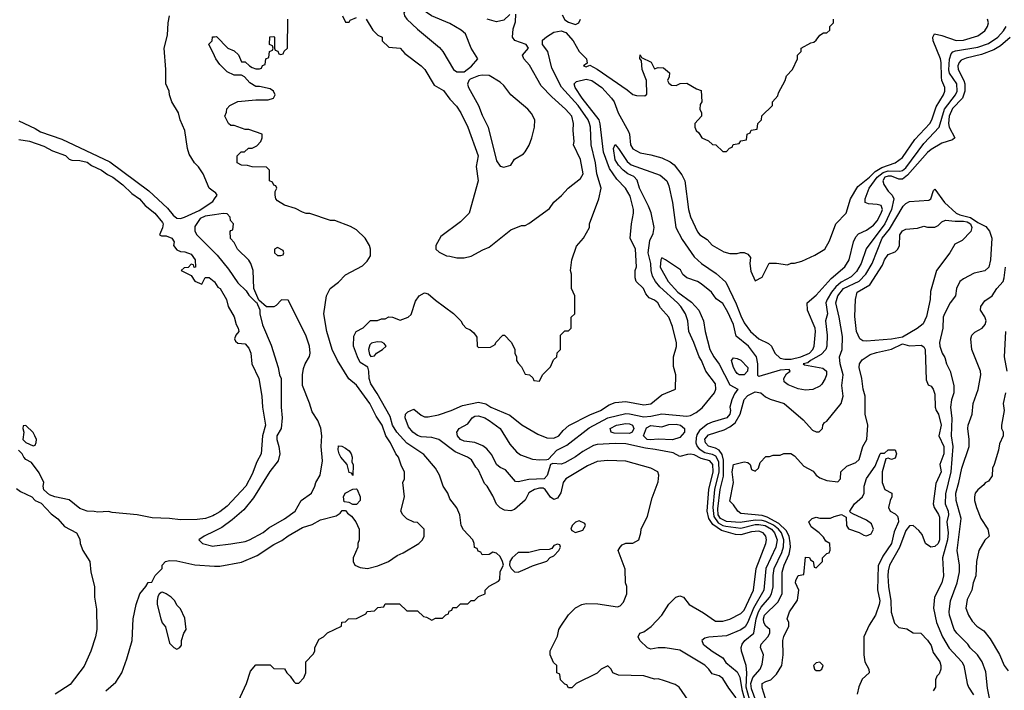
# Model space of a CAD drawing. Header units: inches. Extents: x 1793389 to 1900389, y 320802 to 470796.
# Tile 570 of 656: x 1878915 to 1884398, y 410452 to 414188. Entities that reach past the tile are written whole.
import ezdxf

# ---------------------------------------------------------------- set-up
doc = ezdxf.new("R2010")
doc.units = ezdxf.units.IN
doc.header["$MEASUREMENT"] = 0
doc.layers.add('B8471', color=7, linetype='Continuous')
doc.layers.add('B8481', color=7, linetype='Continuous')

msp = doc.modelspace()

# ---------------------------------------------------------------- linework, layer by layer
at = {"layer": 'B8471', "color": 2}
for points, elevation in [([(1880000, 413227.9), (1879969.4, 413249.4), (1879937.2, 413330), (1879910, 413368.7), (1879888.7, 413390), (1879858, 413438), (1879848.7, 413470), (1879834, 413570), (1879809, 413630), (1879799, 413670), (1879762, 413730), (1879748.9, 413768.9), (1879748, 413790), (1879728, 413830), (1879729, 413910), (1879719, 414030), (1879738, 414102), (1879741.2, 414170), (1879749.2, 414210)], 250), ([(1880000, 413986.4), (1879968, 414052), (1879986, 414070), (1879988, 414092), (1880000, 414093.1)], 246), ([(1878910, 413624), (1879001.4, 413581.4), (1879030, 413562.8), (1879150, 413522), (1879416.5, 413396.5), (1879633.7, 413233.7), (1879738.4, 413138.4), (1879770, 413099.1), (1879790, 413083.1), (1879810, 413081.3), (1879832.6, 413087.4), (1879914.8, 413125.2), (1879990, 413176), (1880000, 413189.4)], 250), ([(1878910, 413520.7), (1878969.4, 413510.6), (1879050, 413483), (1879097.1, 413457.1), (1879170, 413430.7), (1879190.7, 413410.7), (1879205.4, 413405.4), (1879250, 413404), (1879290, 413394.4), (1879315.6, 413375.6), (1879370.8, 413350), (1879404.7, 413324.7), (1879434, 413310), (1879490, 413267.3), (1879538.8, 413218.8), (1879582.8, 413190), (1879612.8, 413152.8), (1879666.8, 413110), (1879710, 413058), (1879714, 413050), (1879711, 413029), (1879694, 412990), (1879704.7, 412984.7), (1879730, 412984.7), (1879762, 412970), (1879776, 412950), (1879771, 412930), (1879790, 412906), (1879810, 412896), (1879835.3, 412895.3), (1879870, 412882), (1879891.3, 412850), (1879894, 412810), (1879887.3, 412807.3), (1879882, 412822), (1879870, 412826), (1879852.7, 412807.3), (1879830, 412806), (1879814, 412790), (1879870, 412762), (1879890, 412732), (1879930, 412714), (1879948.7, 412751.3), (1879970, 412751.3), (1879998, 412730), (1880000, 412727)], 246), ([(1880000, 413100.7), (1879947.3, 413092.7), (1879920.5, 413079.5), (1879890, 413035.3), (1879890.6, 413010), (1879902, 412990), (1880000, 412891.1)], 250), ([(1880000, 411429.4), (1879990, 411423.7), (1879950, 411409.5), (1879903.2, 411403.2), (1879810, 411401.2), (1879750, 411409.2), (1879653.2, 411413.2), (1879570, 411429), (1879430, 411442), (1879410, 411448.7), (1879350, 411444), (1879330, 411449), (1879290, 411449.2), (1879250, 411464), (1879190, 411514), (1879110, 411529), (1879081.5, 411541.5), (1879049.3, 411569.3), (1879045.2, 411590), (1879049, 411610), (1879023.1, 411663.1), (1878980.4, 411720.4), (1878950, 411738), (1878938, 411750), (1878928.7, 411770), (1878908, 411790)], 246), ([(1878896.7, 411576.7), (1878919.1, 411559.1), (1878982, 411530), (1879002, 411510), (1879033.7, 411493.7), (1879090, 411436), (1879127.5, 411407.5), (1879164.5, 411364.5), (1879232, 411330), (1879250, 411294), (1879251.3, 411270), (1879266, 411230), (1879304.7, 411170), (1879311, 411110), (1879330.8, 411030), (1879331, 410970), (1879343.5, 410903.5), (1879344, 410790), (1879337.3, 410750), (1879310.8, 410670), (1879273.2, 410586.8), (1879195.9, 410484.1), (1879112, 410430)], 246), ([(1880000, 411339.3), (1879942, 411310), (1879912, 411290), (1879932, 411270), (1879990, 411254.8), (1880000, 411256.1)], 250), ([(1879395.3, 410450), (1879450, 410498), (1879484, 410550), (1879512.5, 410627.5), (1879541.2, 410730), (1879546, 410850), (1879562.7, 410930), (1879584, 410990), (1879618, 411030), (1879630, 411052), (1879650, 411054), (1879668.9, 411091.1), (1879708, 411130), (1879708, 411150), (1879726, 411170), (1879750, 411174.8), (1879790, 411173.4), (1879890, 411150.8), (1880000, 411143.5)], 246)]:
    msp.add_lwpolyline(points, dxfattribs=dict(at, elevation=elevation))
at = {"layer": 'B8471', "color": 2, "elevation": 246}
for points in [[(1878950, 411928), (1878934, 411926), (1878932, 411910), (1878938, 411890), (1878932, 411850), (1878950, 411832), (1878990, 411814), (1879002, 411818), (1879007.3, 411832.7), (1879008, 411850), (1878999, 411870), (1878990, 411888)], [(1879710, 410998), (1879703.6, 410996.4), (1879691.6, 410988.4), (1879684.7, 410975.3), (1879681, 410950), (1879681, 410930), (1879701, 410850), (1879707.9, 410827.9), (1879726.4, 410806.4), (1879750, 410714), (1879774, 410690), (1879790, 410682), (1879806, 410690), (1879816.4, 410703.6), (1879815.3, 410730), (1879829.3, 410770.7), (1879842, 410790), (1879834.6, 410854.6), (1879810, 410906), (1879790, 410926), (1879778, 410950), (1879758, 410970), (1879730, 410988.7)]]:
    msp.add_lwpolyline(points, close=True, dxfattribs=at)
at = {"layer": 'B8481', "color": 2}
for points, elevation in [([(1880844.7, 414190), (1880882, 414130), (1880910, 414102), (1880934, 414090), (1880934, 414070), (1880970, 414034), (1881034, 414030), (1881059.6, 413999.6), (1881150.7, 413930.7), (1881171.3, 413910), (1881223.5, 413823.5), (1881274.4, 413794.4), (1881310, 413744.7), (1881347.1, 413707.1), (1881371, 413670), (1881410.7, 413590), (1881467.3, 413430), (1881457.3, 413370), (1881467.3, 413290), (1881417.3, 413110), (1881370, 413061.2), (1881259.8, 412980.2), (1881232, 412930), (1881232, 412910), (1881250, 412892), (1881291.6, 412871.6), (1881310, 412871.3), (1881350, 412861), (1881390, 412861), (1881429.3, 412870.7), (1881493.6, 412906.4), (1881530, 412921), (1881650, 413018), (1881710, 413042), (1881730, 413042), (1881750, 413052), (1881864.7, 413135.3), (1881889.3, 413170.7), (1881932.1, 413207.9), (1881968.7, 413250), (1882037.5, 413302.5), (1882052.7, 413330), (1882037.2, 413410), (1881998, 413490), (1882002, 413510), (1881997.2, 413570), (1881999.3, 413610), (1881989.3, 413650), (1881955.1, 413690), (1881877.7, 413757.7), (1881819.5, 413819.5), (1881753.8, 413933.8), (1881722, 413970), (1881715.3, 413990), (1881749, 414030), (1881735.3, 414050), (1881672.7, 414072.7), (1881659, 414090), (1881663.1, 414136.9), (1881676.4, 414176.4), (1881678, 414218)], 246), ([(1881643.6, 414216.4), (1881610, 414186), (1881570, 414175.3), (1881518, 414190)], 246), ([(1881935.9, 414215.9), (1881950, 414186.8), (1881970, 414174.8), (1882010, 414161), (1882028, 414170), (1882038, 414190)], 246), ([(1880000, 414093.1), (1880010, 414094), (1880074, 414030), (1880110, 414014), (1880132.7, 413992.7), (1880150, 413954), (1880170, 413954), (1880194, 413930), (1880210, 413922), (1880230, 413914), (1880250, 413914), (1880262, 413918), (1880267.3, 413932.7), (1880282, 413938), (1880286, 413970), (1880302, 413978), (1880306, 414010), (1880322, 414018), (1880326, 414030), (1880322, 414042), (1880306, 414050), (1880307.3, 414092.7), (1880330, 414094), (1880334, 414090), (1880334, 414030), (1880338, 414018), (1880352.7, 414012.7), (1880358, 413998), (1880370, 413994), (1880382, 413998), (1880387.3, 414012.7), (1880406, 414030), (1880408, 414190)], 246), ([(1880122, 410370), (1880178, 410490), (1880200.4, 410559.6), (1880230, 410594), (1880310, 410594), (1880330, 410574), (1880390, 410572), (1880402, 410550), (1880422, 410530), (1880441, 410501), (1880450, 410492), (1880470, 410492), (1880498, 410522), (1880508.7, 410550), (1880508.4, 410611.6), (1880550, 410654), (1880558, 410670), (1880558, 410690), (1880583.1, 410736.9), (1880606, 410750), (1880628.4, 410771.6), (1880706, 410810), (1880708.9, 410831.1), (1880730, 410834), (1880746, 410850), (1880790, 410852), (1880842, 410878), (1880850, 410892), (1880890, 410894), (1880910, 410914), (1880942, 410918), (1880950, 410934), (1881030, 410934), (1881070, 410894), (1881130, 410894), (1881163.6, 410863.6), (1881179.6, 410859.6), (1881210, 410842), (1881230, 410854), (1881270, 410854), (1881287.3, 410872.7), (1881302, 410878), (1881307.3, 410892.7), (1881322, 410898), (1881327.3, 410912.7), (1881350, 410914), (1881370, 410934), (1881410, 410934), (1881428.4, 410951.6), (1881447.3, 410952.7), (1881470, 410974), (1881506, 410990), (1881506, 411010), (1881530, 411032), (1881580.4, 411059.6), (1881588, 411070), (1881590, 411114), (1881608.7, 411150), (1881604, 411170), (1881590, 411198), (1881570, 411215.3), (1881550, 411222), (1881530, 411208), (1881490, 411206), (1881482, 411222), (1881467.3, 411227.3), (1881462, 411242), (1881447.3, 411247.3), (1881446, 411270), (1881438, 411290), (1881385.6, 411345.6), (1881374, 411370), (1881365.2, 411430), (1881349.4, 411469.4), (1881310, 411518), (1881299, 411550), (1881273.2, 411590), (1881252.7, 411650), (1881229.5, 411689.5), (1881165.8, 411765.8), (1881070, 411829.5), (1881015.1, 411890), (1880991.6, 411930), (1880977, 411977), (1880905.7, 412105.7), (1880870, 412159), (1880860.7, 412190), (1880859.3, 412230), (1880852.7, 412252.7), (1880810, 412278), (1880795.3, 412310), (1880774, 412370), (1880775.3, 412424.7), (1880788, 412450), (1880828.4, 412471.6), (1880868.4, 412511.6), (1880907.3, 412512.7), (1880930, 412522), (1880950, 412522), (1880970, 412532), (1880991.6, 412531.6), (1881034, 412514), (1881078, 412530), (1881094.8, 412545.2), (1881119.3, 412620.7), (1881139, 412650), (1881170, 412666), (1881190, 412661), (1881230, 412624.7), (1881331.1, 412551.1), (1881371.1, 412511.1), (1881382, 412490), (1881402, 412470), (1881422, 412462), (1881443.6, 412443.6), (1881459.6, 412419.6), (1881462, 412370), (1881470, 412362), (1881536.4, 412363.6), (1881562, 412378), (1881566, 412390), (1881606, 412430), (1881614, 412430), (1881651.6, 412391.6), (1881671.6, 412351.6), (1881672, 412330), (1881682, 412310), (1881682, 412290), (1881690, 412274), (1881710, 412254), (1881730, 412214), (1881754, 412210), (1881772.7, 412192.7), (1881778, 412178), (1881810, 412174), (1881826, 412210), (1881870, 412254), (1881887.3, 412292.7), (1881906, 412310), (1881907.3, 412332.7), (1881926, 412350), (1881926, 412430), (1881950, 412454), (1881970, 412454), (1881986, 412470), (1881986, 412530), (1882006, 412550), (1882006, 412650), (1881988, 412690), (1881988, 412770), (1881982, 412790), (1881988.7, 412850), (1882014.6, 412925.4), (1882055.3, 412970), (1882088, 413030), (1882088, 413050), (1882139, 413190), (1882152.7, 413250), (1882128.4, 413328.5), (1882120.5, 413390), (1882096.3, 413490), (1882094, 413590), (1882088, 413610), (1882079.7, 413630), (1882024.2, 413710), (1881931.3, 413811.3), (1881878.3, 413918.3), (1881856, 414010), (1881825.7, 414050), (1881826.6, 414073.4), (1881847.8, 414092.2), (1881890, 414118.3), (1881930, 414125.5), (1881956.7, 414116.7), (1881996.4, 414070), (1882030, 414010.8), (1882071, 413970), (1882074, 413946), (1882054, 413930), (1882070, 413924.7), (1882090, 413934), (1882130, 413912), (1882297.6, 413797.6), (1882330, 413771), (1882350, 413766), (1882395.3, 413764.7), (1882407.3, 413772.7), (1882406, 413850), (1882382, 413910), (1882378, 413958), (1882368.4, 413971.6), (1882370, 413992), (1882378, 413978), (1882431.1, 413951.1), (1882450, 413914), (1882470, 413922), (1882499.6, 413919.6), (1882532.7, 413892.7), (1882532, 413870), (1882522, 413850), (1882530, 413834), (1882543.6, 413823.6), (1882570, 413822), (1882592.7, 413832.7), (1882630, 413834), (1882683.6, 413803.6), (1882710, 413794), (1882714, 413730), (1882703.6, 413716.4), (1882702, 413690), (1882712, 413670), (1882712, 413650), (1882674, 413610), (1882674, 413590), (1882682, 413570), (1882696.9, 413556.9), (1882714, 413530), (1882750, 413514), (1882772.7, 413492.7), (1882791.6, 413491.6), (1882830, 413454), (1882850, 413454), (1882867.3, 413472.7), (1882882, 413478), (1882887.3, 413492.7), (1882922, 413498), (1882930, 413514), (1882962, 413518), (1882966, 413550), (1882982, 413558), (1882987.3, 413572.7), (1883022, 413578), (1883026, 413610), (1883046, 413630), (1883047.3, 413652.7), (1883106, 413710), (1883106, 413730), (1883136.4, 413763.6), (1883140.4, 413779.6), (1883178, 413850), (1883184.7, 413875.3), (1883218, 413910), (1883246, 413970), (1883246, 413990), (1883266, 414010), (1883266, 414030), (1883320.4, 414059.6), (1883336.4, 414063.6), (1883350, 414074), (1883370, 414102), (1883390, 414114), (1883410, 414114), (1883426, 414130), (1883426, 414150), (1883446, 414170), (1883446, 414190)], 242), ([(1880712, 414210), (1880730, 414174), (1880750, 414174), (1880755.3, 414184.7), (1880790, 414201)], 246), ([(1882636.5, 410396.5), (1882588, 410470), (1882564.7, 410484.7), (1882504.7, 410504.7), (1882470, 410515.3), (1882450, 410514), (1882390, 410532.7), (1882250, 410537.2), (1882218, 410550), (1882208.9, 410568.9), (1882190, 410588), (1882152, 410570), (1882130, 410548), (1882014, 410490), (1881990, 410466), (1881970, 410466), (1881962, 410482), (1881950, 410486), (1881926, 410510), (1881922, 410542), (1881906, 410550), (1881906, 410590), (1881887.3, 410607.3), (1881868, 410650), (1881868.4, 410671.6), (1881910, 410754), (1881918, 410790), (1881928, 410810), (1881970, 410872), (1882010, 410912), (1882046, 410930), (1882070, 410936), (1882133.7, 410933.7), (1882243.1, 410916.9), (1882258, 410922), (1882277.2, 410942.8), (1882295.3, 410990), (1882295.3, 411030), (1882288.4, 411051.6), (1882287.3, 411127.3), (1882248, 411230), (1882258, 411250), (1882270, 411262), (1882290, 411271.3), (1882330, 411271.3), (1882362, 411290), (1882374, 411330), (1882375.3, 411350), (1882410, 411422), (1882436.5, 411523.5), (1882470, 411614), (1882474, 411650), (1882468.4, 411668.4), (1882430, 411688.7), (1882290, 411729.2), (1882190, 411732), (1882130, 411726), (1882077.5, 411702.5), (1881956, 411630), (1881942, 411610), (1881927.5, 411552.5), (1881910, 411522), (1881890, 411515.3), (1881870, 411528.7), (1881841.6, 411570), (1881830, 411577.3), (1881810, 411577.6), (1881780.7, 411570), (1881750, 411551.6), (1881729.1, 411510.9), (1881670, 411459.5), (1881650, 411452), (1881614.8, 411454.8), (1881589.5, 411469.5), (1881569.6, 411489.6), (1881550, 411535.3), (1881518, 411590), (1881504, 411604), (1881470, 411678), (1881454.6, 411694.6), (1881430, 411735.3), (1881408, 411750), (1881340.5, 411780.5), (1881249.6, 411849.6), (1881210, 411860.7), (1881150, 411863.5), (1881130, 411871.6), (1881104.5, 411890), (1881079.4, 411919.4), (1881062, 411970), (1881062.7, 411990), (1881076.6, 412003.4), (1881110, 412018), (1881150, 411984), (1881170, 411976.3), (1881190, 411976.3), (1881247.5, 411987.5), (1881318, 412010), (1881381.5, 412038.5), (1881470, 412057.3), (1881510, 412048), (1881538, 412030), (1881644.5, 411984.5), (1881711.1, 411931.1), (1881799.8, 411879.8), (1881850, 411859.1), (1881890, 411857.1), (1881918, 411870), (1881941.3, 411898.7), (1881973.6, 411926.4), (1882090, 411986), (1882149, 412010), (1882196.9, 412043.1), (1882230, 412055.5), (1882290, 412061.6), (1882390, 412042), (1882430, 412047.7), (1882490, 412098), (1882566, 412130), (1882568, 412210), (1882556.4, 412256.4), (1882555.3, 412310), (1882573.2, 412366.8), (1882572.9, 412387.1), (1882550, 412478), (1882529, 412530), (1882482.9, 412582.9), (1882469, 412610), (1882450, 412625.2), (1882419.3, 412639.3), (1882401.5, 412661.5), (1882388.7, 412690), (1882348, 412730), (1882342, 412750), (1882342, 412790), (1882348.9, 412811.1), (1882344, 412910), (1882314, 412970), (1882321.2, 413050), (1882333.2, 413110), (1882333.2, 413130), (1882314.6, 413205.4), (1882289.2, 413250), (1882239.7, 413299.7), (1882199.7, 413359.7), (1882165.1, 413450), (1882147.5, 413607.5), (1882141.1, 413630), (1882047.2, 413750), (1882008, 413810), (1882002.9, 413830), (1882015.6, 413844.4), (1882070, 413856.5), (1882100.7, 413850), (1882156.3, 413810), (1882210.5, 413750), (1882226, 413730), (1882248.2, 413670), (1882304.4, 413564.4), (1882310.4, 413550), (1882316.4, 413490), (1882330, 413467.7), (1882370, 413445.5), (1882430, 413435.5), (1882490, 413419.3), (1882536.7, 413396.7), (1882559.5, 413379.5), (1882602.8, 413322.8), (1882619.1, 413290), (1882638.4, 413130), (1882650.4, 413090.4), (1882690, 413006), (1882702.8, 412990), (1882742.8, 412962.8), (1882770, 412931), (1882835.3, 412895.3), (1882870, 412884.7), (1882910, 412884.7), (1882929.1, 412890.9), (1882950, 412891), (1882970, 412882), (1882983.6, 412863.6), (1882981, 412830), (1882986.4, 412786.4), (1883010, 412734), (1883050, 412754), (1883088.4, 412831.6), (1883128.9, 412831.1), (1883190, 412822), (1883210, 412832), (1883230, 412832), (1883270, 412842), (1883343.1, 412876.9), (1883398, 412910), (1883424.7, 412955.3), (1883459, 413050), (1883517.2, 413110), (1883540.7, 413190), (1883581.8, 413258.2), (1883647.3, 413310), (1883678, 413342), (1883716.3, 413363.7), (1883789, 413390), (1883830, 413420.7), (1883898.9, 413521.1), (1883982, 413610), (1883993.3, 413630), (1884017.6, 413702.4), (1884059.6, 413770), (1884067.3, 413790), (1884067, 413810), (1884049.7, 413849.7), (1884047, 413867), (1884046.6, 413950), (1884042, 413970), (1884001.2, 414070), (1883999, 414090), (1884008, 414110), (1884050, 414100.7), (1884130, 414072.7), (1884170, 414074), (1884250, 414098), (1884290, 414126.8), (1884304, 414150), (1884309, 414170), (1884304, 414190)], 238), ([(1882904.5, 410410), (1882863.3, 410463.3), (1882830, 410517.2), (1882810, 410532.3), (1882770, 410544), (1882753.2, 410570), (1882730, 410592.3), (1882590, 410675.1), (1882510, 410689.2), (1882470.9, 410689.1), (1882430, 410682), (1882410, 410688), (1882368.9, 410728.9), (1882358, 410750), (1882368, 410770), (1882390, 410778), (1882432, 410808), (1882490, 410871.3), (1882530, 410932), (1882569.1, 410970.9), (1882590, 410978), (1882610.7, 410970.7), (1882642, 410930), (1882723.4, 410883.4), (1882790, 410836.3), (1882830, 410838), (1882870, 410848), (1882930, 410879.1), (1882950, 410899.1), (1883000.5, 411010), (1883016.3, 411130), (1883069.4, 411269.4), (1883073.3, 411290), (1883069.5, 411310), (1883055.1, 411330), (1883030, 411338.3), (1882990, 411334.2), (1882930, 411318.5), (1882900.6, 411320.6), (1882822.8, 411342.8), (1882775.2, 411375.2), (1882753.2, 411410), (1882743.5, 411450), (1882753.2, 411570), (1882777.1, 411670), (1882774.2, 411710), (1882757, 411730), (1882710, 411743.1), (1882670, 411763.1), (1882650, 411768.2), (1882633.4, 411766.6), (1882590, 411754), (1882554.5, 411774.5), (1882454.3, 411794.3), (1882400.1, 411800.1), (1882290, 411824.2), (1882230, 411827.6), (1882130, 411821.3), (1882110, 411815.1), (1882050, 411782), (1882010, 411753), (1881950, 411718.7), (1881930, 411711.8), (1881884, 411716), (1881870.7, 411709.3), (1881852, 411648), (1881836, 411630), (1881750, 411627), (1881690, 411614), (1881675.3, 411615.3), (1881619.5, 411679.5), (1881590, 411692.7), (1881570, 411709.2), (1881544.2, 411764.2), (1881516.9, 411796.9), (1881493.6, 411813.6), (1881450, 411832.7), (1881390, 411840.9), (1881370, 411849.5), (1881353.2, 411870), (1881349.4, 411890.6), (1881362, 411910), (1881410, 411936), (1881434, 411970), (1881450, 411979.1), (1881470, 411982), (1881504.7, 411970), (1881530, 411955.5), (1881590, 411910.5), (1881643.9, 411823.9), (1881680.9, 411780.9), (1881703.4, 411763.4), (1881770, 411740.5), (1881810, 411735.5), (1881850, 411737.3), (1881859.5, 411740.5), (1881906.6, 411790), (1881961.8, 411818.2), (1882085.3, 411914.7), (1882190, 411970.2), (1882290, 411993.4), (1882310, 411993.1), (1882390, 411974.9), (1882430, 411978.5), (1882490, 411993.1), (1882630, 411978.9), (1882650, 411983.1), (1882681.2, 411998.8), (1882714.9, 412025.1), (1882783.1, 412110), (1882791.2, 412130), (1882790, 412159), (1882735.1, 412230), (1882711.5, 412290), (1882697.6, 412310), (1882669.6, 412390), (1882640.7, 412450), (1882634.5, 412510), (1882622, 412550), (1882596.2, 412590), (1882577.6, 412610), (1882479.1, 412699.1), (1882454.7, 412730), (1882439, 412759), (1882430.8, 412790), (1882429.8, 412830), (1882414.7, 412890), (1882423, 412957), (1882442.7, 412997.3), (1882448.2, 413030), (1882431.1, 413111.1), (1882416.9, 413150), (1882365.7, 413250), (1882353.5, 413293.5), (1882334, 413314), (1882301.2, 413330), (1882276, 413350), (1882250, 413377), (1882230, 413406.6), (1882221.2, 413470), (1882230, 413492), (1882250, 413471.3), (1882297.6, 413397.6), (1882319.5, 413379.5), (1882480.9, 413320.9), (1882519.1, 413290), (1882530, 413262), (1882550.4, 413170.3), (1882568, 413030), (1882604.1, 412964.1), (1882670, 412867.3), (1882710.8, 412830), (1882793.5, 412773.5), (1882846.4, 412726.4), (1882905.4, 412605.4), (1882930, 412538.8), (1882950, 412498.8), (1882984.9, 412450), (1883030, 412410.6), (1883083.8, 412383.8), (1883101, 412370), (1883120.7, 412330), (1883150, 412302), (1883176.4, 412296.4), (1883210, 412297.4), (1883265.2, 412310), (1883312, 412330), (1883331.8, 412350), (1883338.4, 412370), (1883346.6, 412450), (1883344.5, 412470), (1883301.6, 412570), (1883299.3, 412610), (1883350, 412654), (1883433.5, 412746.5), (1883510, 412810.7), (1883534, 412850), (1883557.6, 412950), (1883570, 412978.8), (1883585.6, 412994.4), (1883630, 413014.9), (1883670, 413042.4), (1883690, 413068), (1883712.6, 413110), (1883719.7, 413130), (1883712.1, 413152.1), (1883690, 413158.3), (1883641.7, 413161.7), (1883623.7, 413170), (1883622, 413190), (1883645.1, 413250), (1883689, 413311), (1883723.5, 413336.5), (1883750, 413346.3), (1883816.4, 413343.6), (1883830, 413347.2), (1883850, 413362.4), (1883950, 413497.6), (1884035.1, 413590), (1884063.9, 413690), (1884125.4, 413770), (1884135.1, 413790), (1884132.4, 413830), (1884092.6, 413890), (1884088, 413908), (1884091.9, 413968.1), (1884101.5, 413998.5), (1884111.1, 414008.9), (1884126.1, 414013.9), (1884250, 414035.6), (1884310, 414056), (1884361.6, 414090), (1884393.7, 414126.3), (1884407.8, 414150)], 234), ([(1884430.8, 414089.2), (1884376.9, 414043.1), (1884339.1, 414020.9), (1884270, 413994.7), (1884185.5, 413974.5), (1884158.3, 413961.7), (1884145.6, 413950), (1884138.7, 413930), (1884140.5, 413910), (1884172.9, 413850), (1884177.8, 413830), (1884178.4, 413790), (1884164.4, 413750), (1884110, 413693.4), (1884089.8, 413650), (1884086.4, 413610), (1884089.7, 413589.7), (1884122, 413530), (1884110, 413518), (1884050, 413501), (1883990, 413464), (1883970, 413448), (1883858.9, 413321.1), (1883830, 413300.4), (1883810, 413299.5), (1883770, 413316.2), (1883750, 413316.5), (1883732, 413310), (1883720.5, 413290), (1883727, 413270), (1883750, 413232.7), (1883772.7, 413210), (1883782.9, 413190), (1883769.8, 413130), (1883733.1, 413050), (1883628.6, 412911.4), (1883599.7, 412830), (1883575, 412785), (1883544.5, 412755.5), (1883490, 412724.9), (1883459.4, 412700.6), (1883434.5, 412670), (1883411, 412630), (1883403.5, 412610), (1883413.3, 412550), (1883402, 412510), (1883411.5, 412430), (1883409.7, 412370), (1883404.7, 412350), (1883377.4, 412322.6), (1883318.4, 412290), (1883303.8, 412276.2), (1883278, 412270), (1883285.2, 412265.2), (1883386.5, 412246.5), (1883407, 412230), (1883407.3, 412210), (1883400.9, 412190), (1883382, 412158), (1883370, 412146.8), (1883332.1, 412127.9), (1883290, 412124), (1883250, 412130.6), (1883194.6, 412154.6), (1883171, 412170), (1883170.7, 412190), (1883185.5, 412214.5), (1883206, 412230), (1883199.1, 412239.1), (1883150, 412235.3), (1883030, 412201), (1883024.9, 412204.9), (1883025.3, 412270), (1883017.1, 412310), (1882973, 412370), (1882905.2, 412425.2), (1882890, 412490.7), (1882858.7, 412558.7), (1882830, 412606), (1882793.7, 412633.7), (1882767.7, 412670), (1882710, 412717), (1882690, 412730.3), (1882630, 412750.7), (1882608.2, 412768.2), (1882594, 412794), (1882510.9, 412850.9), (1882490, 412862), (1882485.2, 412850), (1882481.2, 412810), (1882525.1, 412730), (1882579.6, 412670), (1882655, 412615.1), (1882696.9, 412570), (1882722.9, 412510), (1882732, 412450), (1882757.6, 412350), (1882779.6, 412310), (1882810, 412269.3), (1882870, 412153.2), (1882914, 412130), (1882895.6, 412104.4), (1882879.5, 412070), (1882869, 412030), (1882872.3, 412010), (1882869, 411990), (1882852.7, 411970), (1882770, 411946.4), (1882745.3, 411934.7), (1882700.4, 411899.6), (1882685.3, 411874.7), (1882681.2, 411858.8), (1882679.7, 411830), (1882686.6, 411810), (1882697.7, 411797.7), (1882730, 411777.1), (1882770, 411768), (1882790, 411757.6), (1882806.5, 411726.5), (1882808.4, 411670), (1882784.7, 411570), (1882774.5, 411470), (1882779.9, 411419.9), (1882805.2, 411385.2), (1882829.9, 411369.9), (1882846.7, 411366.7), (1882930, 411356.2), (1883010, 411374.9), (1883030, 411376.1), (1883065.1, 411370), (1883100.4, 411350), (1883118.7, 411330), (1883132.9, 411290), (1883125.7, 411250), (1883069.8, 411130), (1883058.5, 411010), (1883000.7, 410910), (1882968.9, 410831.1), (1882953.8, 410806.2), (1882930, 410788.5), (1882850, 410755.8), (1882751.9, 410748.1), (1882730, 410742.8), (1882714, 410730), (1882721.2, 410710), (1882730, 410701.2), (1882770, 410669.4), (1882830, 410632.3), (1882847.2, 410607.2), (1882910, 410555.1), (1882925.7, 410525.7), (1882936.1, 410456.1), (1882954.6, 410390)], 230), ([(1880000, 411143.5), (1880010, 411142.8), (1880030, 411142.8), (1880150, 411166.8), (1880237.6, 411202.4), (1880330, 411264.9), (1880374, 411286), (1880410, 411313.4), (1880490, 411359.1), (1880544, 411376), (1880590, 411402), (1880676.5, 411423.5), (1880700.4, 411439.6), (1880710, 411454), (1880730, 411454), (1880739.6, 411439.6), (1880762, 411422), (1880786, 411390), (1880804.7, 411350), (1880804.7, 411290), (1880798, 411270), (1880798, 411250), (1880771, 411190), (1880771.3, 411170), (1880782, 411150), (1880810, 411136), (1880850.9, 411130.9), (1880910, 411144.9), (1880968.7, 411170), (1881016.5, 411203.5), (1881050, 411218), (1881138, 411270), (1881158, 411290), (1881168, 411310), (1881168, 411350), (1881130, 411386), (1881110, 411388), (1881070, 411408), (1881048, 411430), (1881038, 411450), (1881058, 411530), (1881048.7, 411610), (1881058, 411630), (1881058, 411670), (1881041.2, 411701.2), (1881025.2, 411750), (1881010, 411769), (1880979.6, 411830), (1880953.3, 411870), (1880933, 411930), (1880899.7, 411979.8), (1880865.6, 412050), (1880790, 412152.3), (1880746.9, 412186.9), (1880684.5, 412290), (1880655.1, 412350), (1880626, 412450), (1880609.2, 412550), (1880624, 412650), (1880644, 412690), (1880690, 412726), (1880730, 412766), (1880823.1, 412816.9), (1880850, 412842), (1880868.4, 412871.6), (1880868.7, 412910), (1880862, 412930), (1880838, 412970), (1880790, 413018), (1880756.5, 413036.5), (1880670, 413068.7), (1880646, 413070), (1880530, 413108.7), (1880510, 413108.7), (1880490, 413115.3), (1880450, 413135.3), (1880390, 413155.3), (1880350, 413178), (1880342, 413190), (1880338, 413210), (1880338, 413230), (1880346, 413250), (1880342, 413262), (1880330, 413266), (1880322, 413282), (1880306, 413290), (1880306, 413350), (1880290, 413366), (1880210, 413368.7), (1880183.6, 413376.4), (1880150, 413378), (1880126, 413390), (1880126, 413430), (1880148.4, 413451.6), (1880167.3, 413452.7), (1880188.4, 413471.6), (1880210, 413472), (1880234.6, 413485.4), (1880258, 413510), (1880266, 413530), (1880266, 413550), (1880190, 413575.3), (1880170, 413575.3), (1880110, 413598), (1880090, 413598), (1880078, 413610), (1880058, 413650), (1880067.3, 413672.7), (1880068.4, 413691.6), (1880086, 413710), (1880130, 413731.3), (1880230, 413741), (1880298, 413742), (1880328.4, 413751.6), (1880338, 413770), (1880328, 413790), (1880310, 413802), (1880250, 413815.3), (1880230, 413815.3), (1880196.4, 413836.4), (1880166, 413870), (1880150, 413878), (1880110, 413878), (1880070, 413898), (1880030, 413938), (1880008, 413970), (1880000, 413986.4)], 246), ([(1880000, 413189.4), (1880015.3, 413210), (1880004.7, 413224.7), (1880000, 413227.9)], 250), ([(1882988.3, 410370), (1882960.2, 410470), (1882964.8, 410550), (1882961, 410590), (1882933.6, 410670), (1882931.6, 410690), (1882937.6, 410710), (1882953.6, 410730), (1883003.6, 410770), (1883016.2, 410850), (1883028, 410890), (1883044.2, 410915.8), (1883090.7, 410969.3), (1883101.7, 410990), (1883110.9, 411029.1), (1883110.9, 411090.9), (1883116.4, 411130), (1883159.7, 411220.3), (1883168.2, 411251.8), (1883169.8, 411290), (1883157, 411330), (1883139.8, 411350), (1883111.5, 411371.5), (1883070, 411392.3), (1883050, 411398.1), (1883010, 411399.9), (1882927.1, 411387.1), (1882850, 411392.5), (1882816.8, 411410), (1882805, 411430), (1882802.5, 411462.5), (1882814.6, 411570), (1882834.4, 411645.6), (1882834.8, 411734.8), (1882826.2, 411766.2), (1882810, 411789.7), (1882790, 411801.7), (1882750, 411812), (1882734, 411830), (1882730, 411851), (1882750, 411874.4), (1882836.8, 411903.2), (1882870, 411919.6), (1882898.3, 411941.7), (1882926.4, 411990), (1882950, 412073), (1882970, 412095.3), (1883010, 412114.4), (1883042, 412110), (1883067.5, 412087.5), (1883094, 412074), (1883171, 412050), (1883278.5, 411958.5), (1883330, 411902), (1883350, 411892), (1883367.3, 411892.7), (1883386, 411910), (1883388, 411930), (1883396.4, 411943.6), (1883410, 411952), (1883489.3, 412050.7), (1883501.2, 412090), (1883492.3, 412150), (1883499.6, 412210), (1883483.6, 412270), (1883479, 412310), (1883495.3, 412350), (1883496.2, 412423.8), (1883478.9, 412530), (1883460.4, 412610), (1883471.2, 412650), (1883502.4, 412690), (1883589, 412731), (1883626.3, 412770), (1883662.6, 412830), (1883716.8, 412970), (1883758.4, 413021.6), (1883835.1, 413150), (1883850, 413164.9), (1883870, 413174.6), (1883977.6, 413182.4), (1883989.4, 413190), (1884003.2, 413236.8), (1884010, 413244.7), (1884064.9, 413170), (1884129.5, 413109.5), (1884150, 413100.2), (1884210, 413086.8), (1884250, 413058.5), (1884295.1, 413035.1), (1884314.9, 413010), (1884328.2, 412970), (1884320.5, 412850), (1884310.6, 412810), (1884290, 412789.3), (1884230, 412775.3), (1884170, 412744), (1884150, 412728.7), (1884131, 412690), (1884126, 412650), (1884096, 412610), (1884064, 412550), (1884057.3, 412530), (1884056, 412470), (1884036, 412390), (1884038, 412370), (1884051.3, 412330), (1884066.4, 412306.4), (1884076, 412270), (1884096, 412230), (1884116, 412150), (1884116, 412110), (1884102.8, 412070), (1884097.3, 412030), (1884106, 411966), (1884102.4, 411870), (1884111.8, 411810), (1884100.2, 411670), (1884070, 411546), (1884068.8, 411490), (1884084.2, 411450), (1884086.3, 411430), (1884077.8, 411390), (1884085.2, 411330), (1884080.7, 411290), (1884053.4, 411190), (1884058.4, 411090), (1884050.4, 411050), (1884008.8, 410971.2), (1884003, 410910), (1884020.4, 410830), (1884052.7, 410750), (1884090, 410687.3), (1884160.5, 410610), (1884172.7, 410590), (1884190.4, 410490), (1884197.6, 410470), (1884226.1, 410426.1)], 226), ([(1880000, 411256.1), (1880090, 411267.3), (1880170, 411280.7), (1880195.3, 411290), (1880270, 411331), (1880302, 411358), (1880390, 411407.3), (1880448.7, 411450), (1880482, 411510), (1880539, 411550), (1880559, 411590), (1880564, 411610), (1880588.7, 411650), (1880602, 411730), (1880593.6, 411810), (1880598, 411870), (1880592.6, 411912.6), (1880575.3, 411955.3), (1880543.2, 412003.2), (1880529.1, 412050.9), (1880489.2, 412150), (1880489.2, 412210), (1880495.5, 412244.5), (1880504, 412270), (1880529.1, 412310.9), (1880533.2, 412330), (1880529.2, 412370), (1880509.2, 412430), (1880410, 412626), (1880372.7, 412627.3), (1880343.6, 412596.4), (1880330, 412588), (1880288.4, 412588.4), (1880246, 412626), (1880218, 412690), (1880215.3, 412790), (1880202, 412830), (1880190, 412848), (1880128, 412910), (1880110, 412946), (1880088.4, 412968.4), (1880087.3, 413007.3), (1880090, 413014), (1880102, 413018), (1880106, 413050), (1880088.4, 413068.4), (1880087.3, 413087.3), (1880070, 413106), (1880048, 413108), (1880000, 413100.7)], 250), ([(1880000, 412891.1), (1880015.5, 412875.5), (1880078, 412798), (1880130, 412722), (1880176.9, 412676.9), (1880190, 412654), (1880230, 412614), (1880234, 412614), (1880252, 412572), (1880252, 412550), (1880267.5, 412487.5), (1880315.5, 412375.5), (1880354, 412250), (1880361, 412210), (1880371, 412190), (1880371.3, 412030), (1880377.3, 411970), (1880370.8, 411910), (1880347.7, 411870), (1880347.3, 411850), (1880358.8, 411810), (1880362.8, 411770), (1880354.8, 411730), (1880308.6, 411671.4), (1880216, 411524), (1880162.3, 411457.7), (1880097.7, 411402.3), (1880040.3, 411359.7), (1880000, 411339.3)], 250), ([(1884319.1, 410390), (1884304.4, 410464.4), (1884294.2, 410554.2), (1884274, 410610), (1884247.7, 410650), (1884208.2, 410688.2), (1884194.8, 410710), (1884133.4, 410770), (1884119.3, 410790), (1884092.4, 410870), (1884090.4, 410890), (1884097.1, 410950), (1884134.9, 411050), (1884148.1, 411111.9), (1884148, 411150), (1884135.5, 411230), (1884157.6, 411410), (1884130.4, 411509.6), (1884127.8, 411550), (1884145.3, 411610), (1884160.4, 411690), (1884202, 411810), (1884202.4, 411850), (1884194.9, 411910), (1884197.1, 411930), (1884219.1, 411990), (1884224.9, 412050), (1884252.8, 412127.2), (1884267.3, 412210), (1884264.9, 412230), (1884217.3, 412350), (1884211, 412410), (1884216, 412430), (1884233.2, 412446.8), (1884274.8, 412470), (1884290.8, 412490), (1884296, 412510), (1884290, 412532), (1884264.7, 412570), (1884266, 412590), (1884290, 412621.2), (1884330.4, 412649.6), (1884356.3, 412690), (1884390.7, 412730), (1884397.3, 412750), (1884404.9, 412810)], 230), ([(1880000, 412727), (1880018.8, 412698.8), (1880030.8, 412690), (1880066, 412630), (1880076, 412590), (1880110, 412532), (1880121, 412490), (1880131, 412470), (1880136, 412450), (1880118, 412430), (1880111.3, 412410), (1880116.9, 412396.9), (1880130, 412386), (1880170, 412382), (1880190, 412358), (1880202.8, 412330), (1880206.8, 412270), (1880246.8, 412190), (1880264, 412090), (1880267.3, 412030), (1880283, 411930), (1880267.7, 411870), (1880260.5, 411770), (1880235.8, 411724.2), (1880210, 411655.3), (1880173.4, 411590), (1880070, 411477.2), (1880030, 411446.6), (1880000, 411429.4)], 246), ([(1884404.9, 412450), (1884396, 412310), (1884411.3, 412230)], 234), ([(1883015.9, 410390), (1882990, 410459.5), (1882985.7, 410490), (1882996.8, 410523.2), (1883037.4, 410570), (1883050, 410598), (1883056.2, 410650), (1883040.9, 410690), (1883043.7, 410710), (1883080.9, 410750), (1883091.8, 410770), (1883092, 410790), (1883070, 410809.4), (1883058, 410830), (1883056.9, 410850), (1883062.6, 410870), (1883137.2, 410942.8), (1883160.5, 410990), (1883161.1, 411110), (1883171.1, 411150), (1883199.2, 411210), (1883206.6, 411250), (1883205.7, 411274.3), (1883199.8, 411310), (1883182.6, 411342.6), (1883141.2, 411381.2), (1883077.2, 411417.2), (1883050, 411426.5), (1882930, 411437.2), (1882914, 411450), (1882890, 411486), (1882870, 411506), (1882889.3, 411610), (1882882, 411670), (1882889.4, 411710), (1882950, 411724.7), (1882970, 411722), (1882982, 411710), (1882990, 411682), (1883010, 411672), (1883028, 411690), (1883038, 411722), (1883070, 411754), (1883090, 411754), (1883110, 411762), (1883150, 411762), (1883170, 411772), (1883208.4, 411771.6), (1883230, 411758), (1883280.4, 411700.4), (1883333, 411673), (1883350.7, 411650.7), (1883370, 411636), (1883410, 411621), (1883470, 411614), (1883486, 411630), (1883488, 411670), (1883520.2, 411699.8), (1883570, 411721), (1883590, 411738), (1883609.4, 411810), (1883631.6, 411850), (1883638, 411930), (1883623.5, 411990), (1883623, 412090), (1883611.3, 412130), (1883604.2, 412190), (1883589.6, 412250), (1883591.6, 412270), (1883598, 412282), (1883606.7, 412293.3), (1883650, 412322.4), (1883685.4, 412334.6), (1883770, 412351.7), (1883830, 412381.3), (1883870, 412370.3), (1883934.9, 412374.9), (1883950, 412366), (1883957.1, 412350), (1883962, 412182), (1883974.4, 412154.4), (1883990, 412146), (1884000.7, 412130), (1884010, 412102), (1884013, 412030), (1884018, 412010), (1884030.3, 411990), (1884045.3, 411930), (1884032.7, 411870), (1884061.1, 411810), (1884060.3, 411770), (1884039.3, 411710), (1884045.5, 411670), (1884016.5, 411603.5), (1884000.7, 411490), (1884006.8, 411470), (1884032.1, 411432.1), (1884035.9, 411415.9), (1884037.4, 411290), (1884030, 411269.5), (1884010, 411252.3), (1883988.7, 411250), (1883959.3, 411270), (1883940.1, 411320.1), (1883921.7, 411341.7), (1883890, 411369.3), (1883870, 411369.2), (1883850, 411342.7), (1883813.1, 411246.9), (1883758.7, 411150), (1883750, 411118), (1883748.5, 411090), (1883752.4, 411030), (1883766.4, 410950), (1883767.5, 410887.5), (1883786, 410826), (1883810, 410802), (1883854.4, 410794.4), (1883890, 410772), (1883932, 410770), (1883970, 410731.3), (1883990, 410702), (1884002, 410662), (1884038, 410610), (1884044.7, 410590), (1884044.7, 410570), (1884035.3, 410544.7), (1884022, 410530), (1884014, 410510), (1884014, 410470), (1884002, 410450)], 222), ([(1884404.7, 412110), (1884391.3, 412050), (1884396, 412010), (1884382, 411930), (1884382, 411910), (1884391.1, 411891.1), (1884391.3, 411870), (1884370, 411826), (1884364.7, 411790), (1884342, 411710), (1884332, 411690), (1884330, 411646), (1884310, 411618), (1884291.6, 411608.4), (1884283.6, 411596.4), (1884250, 411568.7), (1884236, 411550), (1884231, 411530), (1884231, 411510), (1884242.8, 411470), (1884267.7, 411410), (1884306, 411350), (1884314, 411310), (1884290, 411288), (1884256, 411230), (1884242.8, 411170), (1884238.8, 411090), (1884224, 411050), (1884217.3, 411010), (1884190, 410958), (1884184, 410910), (1884198.8, 410870), (1884218, 410838), (1884244.7, 410810), (1884284, 410784), (1884318.5, 410738.5), (1884370.7, 410650.7), (1884396, 410590), (1884419.8, 410559.8)], 234), ([(1883067.2, 410407.2), (1883050, 410466), (1883049, 410490), (1883070, 410502), (1883098, 410510), (1883130, 410542), (1883159, 410590), (1883166, 410650), (1883164.5, 410730), (1883170, 410752), (1883198, 410810), (1883198, 410830), (1883189, 410850), (1883201.2, 410890), (1883246, 410954), (1883254, 411010), (1883235.3, 411050), (1883236.4, 411063.6), (1883250, 411092), (1883282, 411098), (1883290, 411194), (1883312, 411192), (1883318, 411178), (1883334, 411170), (1883338, 411138), (1883350, 411134), (1883386, 411170), (1883386, 411190), (1883410, 411214), (1883422, 411218), (1883427.3, 411232.7), (1883426, 411270), (1883403.1, 411283.1), (1883390, 411306), (1883366, 411330), (1883322, 411362), (1883308.7, 411390), (1883328, 411410), (1883350, 411416), (1883370, 411411.3), (1883430, 411411), (1883450, 411421), (1883490.8, 411430.8), (1883516.9, 411416.9), (1883518, 411370), (1883530, 411352), (1883590, 411331), (1883615.9, 411315.9), (1883630, 411313.4), (1883656.6, 411323.4), (1883669.4, 411350), (1883658.9, 411378.9), (1883630, 411399), (1883554.6, 411434.6), (1883542, 411442), (1883538, 411450), (1883564, 411490), (1883608.7, 411530), (1883618, 411550), (1883618, 411590), (1883630, 411632), (1883679, 411701), (1883706, 411770), (1883710, 411774), (1883730, 411774), (1883750, 411791.3), (1883790, 411792), (1883798, 411770), (1883790, 411746), (1883770, 411738), (1883750, 411746), (1883738, 411742), (1883718, 411670), (1883718, 411610), (1883731.6, 411571.6), (1883772, 411550), (1883772, 411530), (1883762, 411510), (1883752, 411470), (1883762, 411450), (1883790, 411436), (1883802, 411422), (1883807.3, 411410), (1883807.7, 411390), (1883784.4, 411335.6), (1883770, 411269.3), (1883720.7, 411199.3), (1883694.9, 411145.1), (1883692.2, 411012.2), (1883703.8, 410950), (1883701.3, 410930), (1883679.5, 410870), (1883644.4, 410815.6), (1883616.3, 410750), (1883616.3, 410650), (1883620.7, 410610), (1883642.8, 410570), (1883646, 410550), (1883606.6, 410513.4), (1883587.7, 410472.3), (1883578, 410430)], 218)]:
    msp.add_lwpolyline(points, dxfattribs=dict(at, elevation=elevation))
for points, elevation in [([(1881090, 414242), (1881062, 414238), (1881054, 414226), (1881058, 414210), (1881071, 414190), (1881130, 414134.8), (1881252.5, 414032.5), (1881270.8, 414010), (1881330.8, 413910), (1881350, 413898), (1881390, 413897.6), (1881430.9, 413929.1), (1881466, 413970), (1881429.5, 414029.5), (1881397.2, 414110), (1881374, 414130), (1881310, 414166.6), (1881208, 414210), (1881178, 414230), (1881176.4, 414236.4), (1881110, 414235.3)], 250), ([(1881490, 413879.5), (1881470, 413875.1), (1881423.4, 413856.6), (1881416.3, 413850), (1881408.2, 413828.2), (1881414, 413810), (1881470.4, 413710.4), (1881490, 413656), (1881524.4, 413590), (1881570, 413402), (1881590, 413371.3), (1881610, 413366), (1881650, 413378), (1881669.6, 413410.4), (1881719.5, 413440.5), (1881730, 413451.3), (1881751.5, 413488.5), (1881766.6, 413530), (1881780.9, 413590), (1881782.7, 413630), (1881764.8, 413664.8), (1881745.2, 413690), (1881649.7, 413769.7), (1881610, 413821.2), (1881590, 413839.3), (1881530, 413877.2)], 250), ([(1884124.7, 413064.7), (1884170, 413066.2), (1884190, 413062.2), (1884210, 413050.2), (1884217.6, 413030), (1884212.1, 413007.9), (1884162.5, 412957.5), (1884122.8, 412937.2), (1884094.8, 412890), (1884020.4, 412790), (1883986.6, 412673.4), (1883984.4, 412630), (1883965.1, 412534.9), (1883945.8, 412494.2), (1883913.2, 412466.8), (1883830, 412418.7), (1883770, 412408.2), (1883630, 412396.2), (1883610, 412399.5), (1883593.2, 412410), (1883575.1, 412450), (1883564.7, 412535.3), (1883568.9, 412628.9), (1883578, 412670), (1883648.5, 412711.5), (1883719.1, 412820.9), (1883730, 412850.8), (1883750, 412880.7), (1883790, 412894.8), (1883805.2, 412910), (1883814.5, 412930), (1883815.3, 412990), (1883830, 413011), (1883850, 413021), (1883913.6, 413026.4), (1883950, 413038), (1883970, 413032), (1884010, 413032), (1884030, 413042), (1884050, 413062), (1884070, 413071.3)], 222), ([(1880350, 412918), (1880334, 412910), (1880334, 412890), (1880350, 412874), (1880370, 412874), (1880382, 412878), (1880386, 412890), (1880382, 412902)], 250), ([(1880905.8, 412394.2), (1880873.4, 412386.6), (1880863.8, 412376.2), (1880857.3, 412350), (1880863.5, 412323.5), (1880870, 412312), (1880890, 412316), (1880901.2, 412330), (1880936, 412350), (1880956, 412370), (1880944.1, 412384.1), (1880931.7, 412391.7)], 242), ([(1882950, 412209.8), (1882922, 412210), (1882910, 412217.2), (1882900.9, 412230), (1882889.3, 412250.7), (1882879, 412290), (1882890, 412304.7), (1882910, 412301), (1882930, 412290.7), (1882970, 412250.7), (1882967.7, 412230)], 226), ([(1882310, 411882.9), (1882225.3, 411885.3), (1882209.3, 411890), (1882202.7, 411910), (1882238, 411930), (1882290, 411938.7), (1882310, 411937), (1882326.8, 411930), (1882334.9, 411910), (1882326, 411890)], 230), ([(1882550, 411848.3), (1882470, 411852), (1882426.6, 411846.6), (1882409.3, 411850), (1882389.4, 411870), (1882405.5, 411914.5), (1882430, 411926.7), (1882490, 411920.7), (1882530, 411932.2), (1882570, 411934.9), (1882594.8, 411930), (1882617.1, 411910), (1882617.6, 411890), (1882590, 411859.7)], 230), ([(1880770, 411648), (1880762, 411662), (1880750, 411666), (1880738, 411710), (1880704, 411750), (1880694, 411770), (1880688.9, 411791.1), (1880690, 411814), (1880708, 411812), (1880730, 411801), (1880750, 411786), (1880760.7, 411770), (1880766, 411750), (1880764.7, 411724.7), (1880771.3, 411708.7)], 246), ([(1880770, 411488), (1880750, 411498), (1880722, 411502), (1880718, 411530), (1880728, 411550), (1880770, 411572), (1880790, 411574), (1880794, 411570), (1880811.3, 411530), (1880811.3, 411510), (1880790, 411488)], 246), ([(1882030, 411395.3), (1882010, 411388), (1882001, 411379), (1881992, 411370), (1881984.7, 411350), (1881990, 411342), (1882010, 411332), (1882050, 411344.7), (1882066, 411370), (1882062, 411382)], 242), ([(1881910, 411266), (1881890, 411258), (1881878, 411242), (1881863.6, 411236.4), (1881810, 411234), (1881750, 411219), (1881690, 411219), (1881658, 411190), (1881644.7, 411170), (1881642, 411150), (1881651.3, 411130), (1881670, 411111.3), (1881690, 411111), (1881730, 411126), (1881770, 411144.7), (1881850, 411172), (1881868.7, 411191.3), (1881890, 411202), (1881918, 411230), (1881926, 411250), (1881922, 411262)], 242), ([(1883370, 410608.7), (1883350, 410605.2), (1883334.8, 410590), (1883341, 410570), (1883350, 410562.8), (1883370, 410562.8), (1883382, 410570), (1883388.7, 410590)], 218)]:
    msp.add_lwpolyline(points, close=True, dxfattribs=dict(at, elevation=elevation))

doc.saveas('drawing.dxf')
